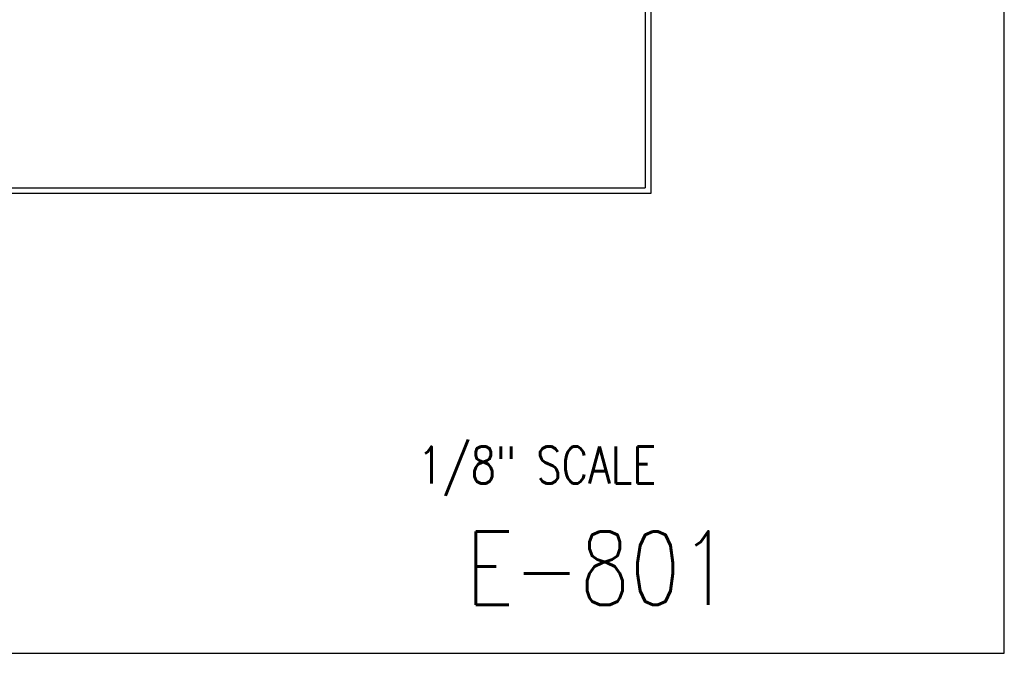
# Model space of a CAD drawing. Header units: inches. Extents: x -9715 to 32893, y -15613 to -1138.
# Tile 375 of 380: x 28943 to 30226, y -10350 to -9524. Entities that reach past the tile are written whole.
import ezdxf

# ---------------------------------------------------------------- set-up
doc = ezdxf.new("R2010")
doc.units = ezdxf.units.IN
doc.header["$MEASUREMENT"] = 0
doc.layers.get('0').update_dxf_attribs({"color": 252})
doc.layers.get('DEFPOINTS').update_dxf_attribs({"color": 11})
doc.layers.add('S-FNDN-FTNG', color=138, linetype='Continuous')
doc.styles.get("Standard").update_dxf_attribs({"font": 'romans.shx', "width": 0.8})

msp = doc.modelspace()

# ---------------------------------------------------------------- linework, layer by layer
at = {"layer": 'DEFPOINTS'}
msp.add_lwpolyline([(27345.6748, -10350.04416), (30225.6748, -10350.04416), (30225.6748, -8382.04416), (27345.6748, -8382.04416)], close=True, dxfattribs=at)
at = {"layer": 'S-FNDN-FTNG'}
for p, q in [((29757.50144, -9305.16414), (29757.50144, -9743.16414)), ((29765.00144, -9305.16414), (29765.00144, -9750.66414)), ((29765.00144, -9750.66414), (27789.00144, -9750.66414)), ((27796.50144, -9743.16414), (29757.50144, -9743.16414))]:
    msp.add_line(p, q, dxfattribs=at)

# ---------------------------------------------------------------- texts
at = {"width": 528, "attachment_point": 1}
for s, insert, char_height in [('1/8" SCALE', (29461.12885, -10080.54899), 48), ('E-801', (29523.95724, -10191.04899), 96)]:
    msp.add_mtext(s, dxfattribs=dict(at, insert=insert, char_height=char_height))

doc.saveas('drawing.dxf')
